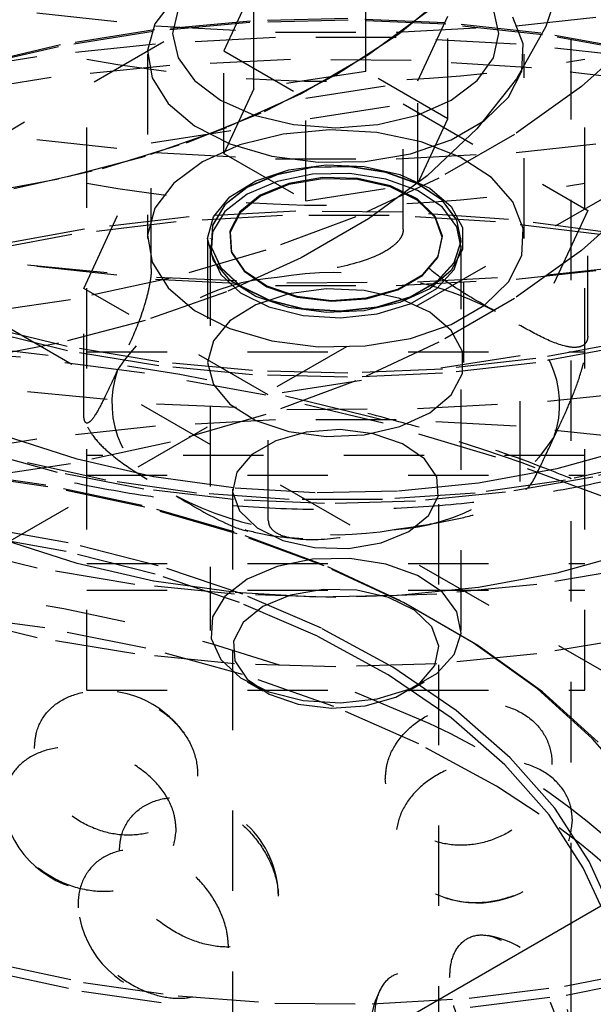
# Model space of a CAD drawing. Header units: inches. Extents: x 1907 to 2452, y -210 to -54.
# Tile 504 of 656: x 2007.297 to 2008.011, y -196.076 to -194.85. Entities that reach past the tile are written whole.
import ezdxf

# ---------------------------------------------------------------- set-up
doc = ezdxf.new("R2010")
doc.units = ezdxf.units.IN
doc.header["$LTSCALE"] = 0.5
doc.header["$MEASUREMENT"] = 0
doc.linetypes.add('HIDDEN', pattern=[0.225, 0.15, -0.075])
doc.layers.add('SID-M-H', color=4, linetype='HIDDEN')
doc.layers.add('SID-M-S', color=105, linetype='Continuous')

msp = doc.modelspace()

# ---------------------------------------------------------------- linework, layer by layer
at = {"layer": 'SID-M-H'}
for p, q in [((2005.65731, -195.92751), (2007.77863, -194.7029)), ((2007.98314, -195.97455), (2007.98314, -194.71495)), ((1995.49265, -202.30635), (2008.57413, -194.75457)), ((2007.7276, -194.91465), (2007.7276, -194.78707)), ((2007.97426, -194.79171), (2007.95157, -194.85885)), ((2007.58818, -194.80863), (2007.55083, -194.88912)), ((2007.58818, -194.93622), (2007.58818, -194.80863)), ((2007.76891, -194.86787), (2007.83655, -194.81172)), ((2007.48851, -194.8242), (2007.46518, -194.85532)), ((2007.49404, -194.8372), (2007.48712, -194.86755)), ((2007.89337, -194.86755), (2007.88645, -194.8372)), ((2007.3182, -194.84198), (2007.46574, -194.8579)), ((2007.58421, -194.85206), (2007.46439, -194.86302)), ((2007.70553, -194.85095), (2007.58343, -194.85397)), ((2007.70542, -194.84906), (2007.58421, -194.85206)), ((2007.82642, -194.85406), (2007.70542, -194.84906)), ((2007.82743, -194.85598), (2007.70553, -194.85095)), ((2007.80417, -194.84037), (2007.73089, -194.89412)), ((2007.79231, -194.92647), (2007.82966, -194.84599)), ((2007.82966, -194.97357), (2007.82966, -194.84599)), ((2007.92358, -194.88034), (2007.91076, -194.84724)), ((2007.91475, -194.8579), (2008.06229, -194.84198)), ((2007.46439, -194.86302), (2007.34752, -194.88178)), ((2007.46518, -194.85532), (2007.45599, -194.88882)), ((2007.58343, -194.85397), (2007.46272, -194.865)), ((2007.46574, -194.8579), (2007.6152, -194.86589)), ((2007.76529, -194.86589), (2007.91475, -194.8579)), ((2007.94565, -194.86698), (2007.82642, -194.85406)), ((2007.94754, -194.869), (2007.82743, -194.85598)), ((2007.95157, -194.85885), (2007.9153, -194.92396)), ((2007.46272, -194.865), (2007.34498, -194.88391)), ((2007.6152, -194.87261), (2007.46574, -194.88061)), ((2007.48712, -194.86755), (2007.49404, -194.8979)), ((2007.6152, -194.86589), (2007.76529, -194.86589)), ((2007.76529, -194.87261), (2007.6152, -194.87261)), ((2007.69024, -194.91902), (2007.76891, -194.86787)), ((2007.91475, -194.88061), (2007.76529, -194.87261)), ((2007.88645, -194.8979), (2007.89337, -194.86755)), ((2008.06155, -194.88767), (2007.94565, -194.86698)), ((2008.0643, -194.88984), (2007.94754, -194.869)), ((2008.06843, -194.86884), (2007.99636, -194.93341)), ((2007.34498, -194.88391), (2007.23174, -194.91044)), ((2007.34752, -194.88178), (2007.23511, -194.90812)), ((2007.46574, -194.88061), (2007.3182, -194.89653)), ((2007.45599, -194.88882), (2007.46151, -194.92259)), ((2008.06229, -194.89653), (2007.91475, -194.88061)), ((2007.92173, -194.91424), (2007.92358, -194.88034)), ((2007.3182, -194.89653), (2007.17383, -194.92024)), ((2007.38024, -195.68461), (2007.38024, -194.89948)), ((2007.45587, -194.89307), (2007.45587, -195.12272)), ((2007.63381, -194.90006), (2007.48386, -194.90718)), ((2007.49404, -194.8979), (2007.51433, -194.92618)), ((2007.55083, -194.88912), (2007.65289, -194.94804)), ((2007.55083, -195.0167), (2007.55083, -194.88912)), ((2007.78426, -194.90108), (2007.63381, -194.90006)), ((2007.73089, -194.89412), (2007.64711, -194.94248)), ((2007.93389, -194.91022), (2007.78426, -194.90108)), ((2007.86616, -194.92618), (2007.88645, -194.8979)), ((2007.92462, -195.12272), (2007.92462, -194.89307)), ((2008.00024, -195.68461), (2008.00024, -194.89948)), ((2007.48386, -194.90718), (2007.33572, -194.92237)), ((2008.08137, -194.92742), (2007.93389, -194.91022)), ((2007.33572, -194.92237), (2007.1907, -194.94551)), ((2007.46151, -194.92259), (2007.48142, -194.9545)), ((2007.7276, -194.91465), (2007.58818, -194.93622)), ((2007.60165, -194.96443), (2007.69024, -194.91902)), ((2007.82966, -194.97357), (2007.7276, -194.91465)), ((2007.9153, -194.92396), (2007.86593, -194.98614)), ((2007.90534, -194.9468), (2007.92173, -194.91424)), ((2007.51433, -194.92618), (2007.54661, -194.95047)), ((2007.58818, -194.93622), (2007.55083, -195.0167)), ((2007.65289, -194.94804), (2007.79231, -194.92647)), ((2007.79231, -195.05406), (2007.79231, -194.92647)), ((2007.83388, -194.95047), (2007.86616, -194.92618)), ((2007.99636, -194.93341), (2007.91281, -194.99319)), ((2007.64711, -194.94248), (2007.55401, -194.98479)), ((2007.65289, -195.07562), (2007.65289, -194.94804)), ((2007.87544, -194.976), (2007.90534, -194.9468)), ((2007.46061, -195.0037), (2007.7743, -194.95517)), ((2007.48142, -194.9545), (2007.51444, -194.98255)), ((2007.54661, -194.95047), (2007.58868, -194.9691)), ((2007.7743, -194.95517), (2008.00394, -195.08774)), ((2007.7743, -195.11153), (2007.7743, -194.95517)), ((2007.79181, -194.9691), (2007.83388, -194.95047)), ((2007.50437, -195.00348), (2007.60165, -194.96443)), ((2007.58868, -194.9691), (2007.63767, -194.98082)), ((2007.74282, -194.98082), (2007.79181, -194.9691)), ((2007.79231, -195.05406), (2007.82966, -194.97357)), ((2007.17383, -194.97585), (2007.3182, -194.99957)), ((2007.55401, -194.98479), (2007.4529, -195.02044)), ((2007.51444, -194.98255), (2007.55851, -195.00498)), ((2007.63767, -194.98082), (2007.69024, -194.98481)), ((2007.69024, -194.98481), (2007.74282, -194.98082)), ((2007.86593, -194.98614), (2007.80417, -195.04451)), ((2007.8339, -194.99998), (2007.87544, -194.976)), ((2007.62486, -194.99279), (2007.57094, -195.00626)), ((2007.68288, -194.98749), (2007.62486, -194.99279)), ((2007.74137, -194.99068), (2007.68288, -194.98749)), ((2007.79665, -195.00217), (2007.74137, -194.99068)), ((2007.91281, -194.99319), (2007.81873, -195.0475)), ((2007.3182, -194.99957), (2007.46574, -195.01549)), ((2007.37655, -195.18479), (2007.46061, -195.0037)), ((2007.39978, -195.03561), (2007.50437, -195.00348)), ((2007.46061, -195.16006), (2007.46061, -195.0037)), ((2007.57094, -195.00626), (2007.52452, -195.02705)), ((2007.55851, -195.00498), (2007.61085, -195.02037)), ((2007.78333, -195.01724), (2007.8339, -194.99998)), ((2007.84524, -195.02123), (2007.79665, -195.00217)), ((2007.91475, -195.01549), (2008.06229, -194.99957)), ((2007.4529, -195.02044), (2007.34519, -195.04894)), ((2007.46574, -195.01549), (2007.6152, -195.02348)), ((2007.55083, -195.0167), (2007.65289, -195.07562)), ((2007.61085, -195.02037), (2007.66819, -195.02777)), ((2007.6152, -195.02348), (2007.76529, -195.02348)), ((2007.72691, -195.02671), (2007.78333, -195.01724)), ((2007.76529, -195.02348), (2007.91475, -195.01549)), ((2007.88409, -195.04667), (2007.84524, -195.02123)), ((2007.28934, -195.06037), (2007.39978, -195.03561)), ((2007.52452, -195.02705), (2007.48851, -195.05385)), ((2007.6612, -195.03409), (2007.61723, -195.04297)), ((2007.6612, -195.03441), (2007.61723, -195.0433)), ((2007.63197, -195.03701), (2007.67833, -195.0309)), ((2007.70774, -195.03309), (2007.6612, -195.03409)), ((2007.70774, -195.03341), (2007.6612, -195.03441)), ((2007.66819, -195.02777), (2007.72691, -195.02671)), ((2007.67833, -195.0309), (2007.72574, -195.03295)), ((2007.75273, -195.04005), (2007.70774, -195.03309)), ((2007.75273, -195.04037), (2007.70774, -195.03341)), ((2007.72574, -195.03295), (2007.76999, -195.04298)), ((2007.61723, -195.04297), (2007.57976, -195.05894)), ((2007.61723, -195.0433), (2007.57976, -195.05926)), ((2007.5908, -195.05073), (2007.63197, -195.03701)), ((2007.6612, -195.04266), (2007.61723, -195.05154)), ((2007.6738, -195.04687), (2007.63185, -195.05408)), ((2007.67383, -195.04828), (2007.63197, -195.05547)), ((2007.70774, -195.04166), (2007.6612, -195.04266)), ((2007.71753, -195.04792), (2007.6738, -195.04687)), ((2007.71748, -195.04932), (2007.67383, -195.04828)), ((2007.75273, -195.04862), (2007.70774, -195.04166)), ((2007.81873, -195.0475), (2007.71517, -195.09574)), ((2007.75831, -195.0571), (2007.71753, -195.04792)), ((2007.80417, -195.04451), (2007.73089, -195.09825)), ((2007.79216, -195.05435), (2007.75273, -195.04005)), ((2007.79216, -195.05467), (2007.75273, -195.04037)), ((2007.76999, -195.04298), (2007.80717, -195.06009)), ((2007.91076, -195.07689), (2007.88409, -195.04667)), ((2007.34519, -195.04894), (2007.2324, -195.06988)), ((2007.48851, -195.05385), (2007.46518, -195.08497)), ((2007.57976, -195.05894), (2007.5521, -195.08057)), ((2007.57976, -195.05926), (2007.5521, -195.0809)), ((2007.55846, -195.07085), (2007.5908, -195.05073)), ((2007.61723, -195.05154), (2007.57976, -195.06751)), ((2007.63185, -195.05408), (2007.59622, -195.06877)), ((2007.63197, -195.05547), (2007.59641, -195.07012)), ((2007.65289, -195.07562), (2007.79231, -195.05406)), ((2007.75817, -195.05848), (2007.71748, -195.04932)), ((2007.79216, -195.06292), (2007.75273, -195.04862)), ((2007.7915, -195.07478), (2007.75817, -195.05848)), ((2007.79171, -195.07343), (2007.75831, -195.0571)), ((2007.82255, -195.07473), (2007.79216, -195.05435)), ((2007.82255, -195.07505), (2007.79216, -195.05467)), ((2007.80717, -195.06009), (2007.83395, -195.08277)), ((2007.53783, -195.09558), (2007.55846, -195.07085)), ((2007.57976, -195.06751), (2007.5521, -195.08914)), ((2007.59622, -195.06877), (2007.57079, -195.08933)), ((2007.59641, -195.07012), (2007.57103, -195.09065)), ((2007.82255, -195.0833), (2007.79216, -195.06292)), ((2007.46518, -195.08497), (2007.45599, -195.11847)), ((2007.5521, -195.08057), (2007.53672, -195.10595)), ((2007.5521, -195.0809), (2007.53672, -195.10627)), ((2007.81386, -195.09644), (2007.7915, -195.07478)), ((2007.81411, -195.09514), (2007.79171, -195.07343)), ((2007.84117, -195.09938), (2007.82255, -195.07473)), ((2007.84117, -195.0997), (2007.82255, -195.07505)), ((2007.84117, -195.10795), (2007.82255, -195.0833)), ((2007.83395, -195.08277), (2007.84796, -195.109)), ((2007.92358, -195.10999), (2007.91076, -195.07689)), ((2008.06843, -195.07298), (2007.99636, -195.13755)), ((2007.50786, -195.09581), (2007.37745, -195.11105)), ((2007.62378, -195.09388), (2007.49157, -195.1019)), ((2007.64034, -195.08867), (2007.50786, -195.09581)), ((2007.53074, -195.12272), (2007.53783, -195.09558)), ((2007.5521, -195.08914), (2007.53672, -195.11452)), ((2007.57079, -195.08933), (2007.5583, -195.11355)), ((2007.57103, -195.09065), (2007.55857, -195.11482)), ((2007.71517, -195.09574), (2007.60333, -195.13734)), ((2007.75671, -195.09388), (2007.62378, -195.09388)), ((2007.77338, -195.08969), (2007.64034, -195.08867)), ((2007.88892, -195.1019), (2007.75671, -195.09388)), ((2007.90548, -195.09887), (2007.77338, -195.08969)), ((2007.82283, -195.12113), (2007.81386, -195.09644)), ((2007.8231, -195.11987), (2007.81411, -195.09514)), ((2008.00394, -195.08774), (2007.91988, -195.26883)), ((2008.00394, -195.2441), (2008.00394, -195.08774)), ((2007.49157, -195.1019), (2007.36154, -195.11786)), ((2007.53672, -195.10595), (2007.53498, -195.13282)), ((2007.53672, -195.10627), (2007.53498, -195.13314)), ((2007.73089, -195.09825), (2007.64711, -195.14662)), ((2007.84639, -195.12609), (2007.84117, -195.09938)), ((2007.84639, -195.12642), (2007.84117, -195.0997)), ((2007.84639, -195.13466), (2007.84117, -195.10795)), ((2007.84796, -195.109), (2007.84796, -195.13645)), ((2008.01895, -195.11786), (2007.88892, -195.1019)), ((2008.03515, -195.11611), (2007.90548, -195.09887)), ((2007.36154, -195.11786), (2007.23512, -195.14157)), ((2007.37745, -195.11105), (2007.25058, -195.1342)), ((2007.45599, -195.11847), (2007.46151, -195.15224)), ((2007.53672, -195.11452), (2007.53498, -195.14139)), ((2007.5583, -195.11355), (2007.56011, -195.1388)), ((2007.55857, -195.11482), (2007.56037, -195.14001)), ((2007.81742, -195.14615), (2007.82283, -195.12113)), ((2007.81768, -195.14495), (2007.8231, -195.11987)), ((2007.92173, -195.14389), (2007.92358, -195.10999)), ((2007.14848, -195.13258), (2007.30627, -195.1556)), ((2007.17383, -195.13345), (2007.3182, -195.15716)), ((2007.53074, -195.12272), (2007.53074, -195.27705)), ((2007.53783, -195.14986), (2007.53074, -195.12272)), ((2007.53399, -195.12272), (2007.53399, -195.12304)), ((2007.53399, -195.13129), (2007.53399, -195.6104)), ((2007.53498, -195.13282), (2007.54703, -195.15879)), ((2007.53498, -195.13314), (2007.54703, -195.15911)), ((2007.83773, -195.15251), (2007.84639, -195.12609)), ((2007.83773, -195.15284), (2007.84639, -195.12642)), ((2007.84649, -195.12304), (2007.84649, -195.12272)), ((2007.84649, -195.6104), (2007.84649, -195.13129)), ((2007.84974, -195.27705), (2007.84974, -195.12272)), ((2007.60333, -195.13734), (2007.48446, -195.17185)), ((2007.53498, -195.14139), (2007.54703, -195.16736)), ((2007.56011, -195.1388), (2007.57602, -195.16234)), ((2007.56037, -195.14001), (2007.57625, -195.1635)), ((2007.79824, -195.1688), (2007.81742, -195.14615)), ((2007.79846, -195.16765), (2007.81768, -195.14495)), ((2007.84796, -195.13645), (2007.83395, -195.16267)), ((2007.83773, -195.16108), (2007.84639, -195.13466)), ((2007.90534, -195.17646), (2007.92173, -195.14389)), ((2007.99636, -195.13755), (2007.91281, -195.19732)), ((2007.30627, -195.1556), (2007.46691, -195.17069)), ((2007.3182, -195.15716), (2007.46574, -195.17308)), ((2007.46151, -195.15224), (2007.48142, -195.18415)), ((2007.55846, -195.17459), (2007.53783, -195.14986)), ((2007.64711, -195.14662), (2007.55401, -195.18892)), ((2007.81596, -195.17629), (2007.83773, -195.15251)), ((2007.81596, -195.17661), (2007.83773, -195.15284)), ((2007.91475, -195.17308), (2008.06229, -195.15716)), ((2007.95394, -195.16767), (2008.11398, -195.15058)), ((2008.57413, -195.97938), (2007.15991, -195.16297)), ((2007.46691, -195.17069), (2007.6292, -195.17776)), ((2007.54703, -195.15879), (2007.57181, -195.18156)), ((2007.54703, -195.15911), (2007.57181, -195.18188)), ((2007.54703, -195.16736), (2007.57181, -195.19013)), ((2007.57602, -195.16234), (2007.60431, -195.18162)), ((2007.57625, -195.1635), (2007.60448, -195.18275)), ((2007.76735, -195.18663), (2007.79824, -195.1688)), ((2007.76751, -195.18551), (2007.79846, -195.16765)), ((2007.79195, -195.17675), (2007.95394, -195.16767)), ((2007.83395, -195.16267), (2007.80717, -195.18535)), ((2007.81596, -195.18485), (2007.83773, -195.16108)), ((2007.48446, -195.17185), (2007.3599, -195.19887)), ((2007.46574, -195.17308), (2007.6152, -195.18108)), ((2007.5908, -195.19471), (2007.55846, -195.17459)), ((2007.57181, -195.18156), (2007.60711, -195.1991)), ((2007.57181, -195.18188), (2007.60711, -195.19942)), ((2007.60431, -195.18162), (2007.64191, -195.19455)), ((2007.60448, -195.18275), (2007.64201, -195.19565)), ((2007.6152, -195.18108), (2007.76529, -195.18108)), ((2007.6292, -195.17776), (2007.79195, -195.17675)), ((2007.76529, -195.18108), (2007.91475, -195.17308)), ((2007.78303, -195.1953), (2007.81596, -195.17629)), ((2007.78303, -195.19562), (2007.81596, -195.17661)), ((2007.87544, -195.20565), (2007.90534, -195.17646)), ((2007.37655, -195.34115), (2007.37655, -195.18479)), ((2007.60619, -195.31736), (2007.37655, -195.18479)), ((2007.55401, -195.18892), (2007.4529, -195.22458)), ((2007.48142, -195.18415), (2007.51444, -195.2122)), ((2007.57181, -195.19013), (2007.60711, -195.20767)), ((2007.63197, -195.19134), (2007.5908, -195.20506)), ((2007.63197, -195.20843), (2007.5908, -195.19471)), ((2007.67833, -195.18523), (2007.63197, -195.19134)), ((2007.64191, -195.19455), (2007.68475, -195.19974)), ((2007.72574, -195.18728), (2007.67833, -195.18523)), ((2007.76999, -195.19731), (2007.72574, -195.18728)), ((2007.72811, -195.19771), (2007.76735, -195.18663)), ((2007.72818, -195.19661), (2007.76751, -195.18551)), ((2007.74185, -195.20786), (2007.78303, -195.1953)), ((2007.80717, -195.18535), (2007.76999, -195.20246)), ((2007.78303, -195.20387), (2007.81596, -195.18485)), ((2007.3599, -195.19887), (2007.23108, -195.21809)), ((2007.5908, -195.20506), (2007.55846, -195.22518)), ((2007.60711, -195.1991), (2007.6498, -195.20985)), ((2007.60711, -195.19942), (2007.6498, -195.21017)), ((2007.64201, -195.19565), (2007.68476, -195.20083)), ((2007.68475, -195.19974), (2007.72818, -195.19661)), ((2007.68476, -195.20083), (2007.72811, -195.19771)), ((2007.76999, -195.20246), (2007.72574, -195.21249)), ((2007.74185, -195.20818), (2007.78303, -195.19562)), ((2007.74185, -195.21643), (2007.78303, -195.20387)), ((2007.80717, -195.21442), (2007.76999, -195.19731)), ((2007.91281, -195.19732), (2007.81873, -195.25164)), ((2007.8339, -195.22963), (2007.87544, -195.20565)), ((2007.51444, -195.2122), (2007.55851, -195.23463)), ((2007.60711, -195.20767), (2007.6498, -195.21842)), ((2007.67833, -195.21454), (2007.63197, -195.20843)), ((2007.6498, -195.20985), (2007.69609, -195.21286)), ((2007.6498, -195.21017), (2007.69609, -195.21318)), ((2007.6498, -195.21842), (2007.69609, -195.22143)), ((2007.72574, -195.21249), (2007.67833, -195.21454)), ((2007.69609, -195.21286), (2007.74185, -195.20786)), ((2007.69609, -195.21318), (2007.74185, -195.20818)), ((2007.69609, -195.22143), (2007.74185, -195.21643)), ((2007.83395, -195.2371), (2007.80717, -195.21442)), ((2007.35597, -195.25701), (2007.24685, -195.23037)), ((2007.4529, -195.22458), (2007.34519, -195.25307)), ((2007.55846, -195.22518), (2007.53783, -195.24991)), ((2007.78333, -195.2469), (2007.8339, -195.22963)), ((2007.35617, -195.26227), (2007.24711, -195.23564)), ((2007.55851, -195.23463), (2007.61085, -195.25003)), ((2007.84796, -195.26332), (2007.83395, -195.2371)), ((2007.34519, -195.25307), (2007.2324, -195.27402)), ((2007.53783, -195.24991), (2007.53074, -195.27705)), ((2007.61085, -195.25003), (2007.66819, -195.25742)), ((2007.66819, -195.25742), (2007.72691, -195.25636)), ((2007.81873, -195.25164), (2007.71517, -195.29987)), ((2007.72691, -195.25636), (2007.78333, -195.2469)), ((2008.05208, -195.25632), (2007.93936, -195.27725)), ((2008.0523, -195.25106), (2007.93951, -195.272)), ((2007.29788, -195.27043), (2007.14111, -195.25852)), ((2007.46979, -195.27602), (2007.35597, -195.25701)), ((2007.46992, -195.28126), (2007.35617, -195.26227)), ((2007.38024, -195.26358), (2008.00024, -195.26358)), ((2007.91988, -195.26883), (2007.60619, -195.31736)), ((2007.84796, -195.29077), (2007.84796, -195.26332)), ((2007.91988, -195.42519), (2007.91988, -195.26883)), ((2007.45225, -195.29019), (2007.29788, -195.27043)), ((2007.5867, -195.28712), (2007.46979, -195.27602)), ((2007.53074, -195.27705), (2007.53783, -195.30419)), ((2007.93936, -195.27725), (2007.82314, -195.29033)), ((2007.93951, -195.272), (2007.82322, -195.28509)), ((2007.14848, -195.29018), (2007.30627, -195.31319)), ((2007.60305, -195.31764), (2007.45225, -195.29019)), ((2007.58676, -195.29236), (2007.46992, -195.28126)), ((2007.70506, -195.29016), (2007.5867, -195.28712)), ((2007.70505, -195.2954), (2007.58676, -195.29236)), ((2007.82314, -195.29033), (2007.70505, -195.2954)), ((2007.82322, -195.28509), (2007.70506, -195.29016)), ((2007.83395, -195.317), (2007.84796, -195.29077)), ((2007.53783, -195.30419), (2007.55846, -195.32892)), ((2007.71517, -195.29987), (2007.60333, -195.34148)), ((2007.30627, -195.31319), (2007.46691, -195.32829)), ((2007.74913, -195.35257), (2007.60305, -195.31764)), ((2007.60619, -195.47372), (2007.60619, -195.31736)), ((2007.80717, -195.33968), (2007.83395, -195.317)), ((2007.95394, -195.32526), (2008.11398, -195.30817)), ((2007.46691, -195.32829), (2007.6292, -195.33536)), ((2007.55846, -195.32892), (2007.5908, -195.34904)), ((2007.79195, -195.33435), (2007.95394, -195.32526)), ((2007.60333, -195.34148), (2007.48446, -195.37598)), ((2007.6292, -195.33536), (2007.79195, -195.33435)), ((2007.76999, -195.35679), (2007.80717, -195.33968)), ((2007.6152, -195.34825), (2007.46574, -195.35624)), ((2007.5908, -195.34904), (2007.63197, -195.36276)), ((2007.76529, -195.34825), (2007.6152, -195.34825)), ((2007.88939, -195.39472), (2007.74913, -195.35257)), ((2007.91475, -195.35624), (2007.76529, -195.34825)), ((2007.46574, -195.35624), (2007.3182, -195.37216)), ((2007.65358, -195.36354), (2007.61558, -195.37427)), ((2007.63197, -195.36276), (2007.67833, -195.36887)), ((2007.69556, -195.36052), (2007.65358, -195.36354)), ((2007.67833, -195.36887), (2007.72574, -195.36682)), ((2007.73696, -195.36553), (2007.69556, -195.36052)), ((2007.72574, -195.36682), (2007.76999, -195.35679)), ((2007.77329, -195.37803), (2007.73696, -195.36553)), ((2008.06229, -195.37216), (2007.91475, -195.35624)), ((2007.3182, -195.37216), (2007.17383, -195.39587)), ((2007.36813, -195.39744), (2007.27891, -195.36847)), ((2007.48446, -195.37598), (2007.3599, -195.403)), ((2007.61558, -195.37427), (2007.58567, -195.39154)), ((2007.80063, -195.39667), (2007.77329, -195.37803)), ((2007.34365, -195.41365), (2007.24117, -195.38532)), ((2008.05783, -195.38383), (2007.96539, -195.40921)), ((2007.3599, -195.403), (2007.23108, -195.42222)), ((2007.40415, -195.42333), (2007.29557, -195.39956)), ((2007.46336, -195.41911), (2007.36813, -195.39744)), ((2008.00024, -195.39279), (2007.38024, -195.39279)), ((2007.58567, -195.39154), (2007.56709, -195.41347)), ((2007.81601, -195.41942), (2007.80063, -195.39667)), ((2008.02275, -195.44376), (2007.88939, -195.39472)), ((2008.08492, -195.39956), (2007.97634, -195.42333)), ((2008.11428, -195.39308), (2008.01034, -195.41958)), ((2007.32939, -195.42942), (2007.20543, -195.41162)), ((2007.3317, -195.4315), (2007.20692, -195.41359)), ((2007.45139, -195.4345), (2007.34365, -195.41365)), ((2007.56709, -195.41347), (2007.56185, -195.43771)), ((2007.96539, -195.40921), (2007.86782, -195.42709)), ((2007.38024, -195.41719), (2008.00024, -195.41719)), ((2007.5169, -195.43937), (2007.40415, -195.42333)), ((2007.56281, -195.4331), (2007.46336, -195.41911)), ((2007.86782, -195.42709), (2007.76694, -195.43713)), ((2007.81776, -195.44382), (2007.81601, -195.41942)), ((2007.97634, -195.42333), (2007.86359, -195.43937)), ((2008.01034, -195.41958), (2007.90154, -195.4385)), ((2007.44928, -195.45485), (2007.32939, -195.42942)), ((2007.45239, -195.4571), (2007.3317, -195.4315)), ((2007.56274, -195.44754), (2007.45139, -195.4345)), ((2007.63218, -195.44746), (2007.5169, -195.43937)), ((2007.56174, -195.43464), (2007.56174, -196.1532)), ((2007.56185, -195.43771), (2007.57054, -195.46161)), ((2007.66464, -195.43915), (2007.56281, -195.4331)), ((2007.76694, -195.43713), (2007.66464, -195.43915)), ((2007.86359, -195.43937), (2007.74831, -195.44746)), ((2007.90154, -195.4385), (2007.78954, -195.44956)), ((2007.81874, -196.1532), (2007.81874, -195.43464)), ((2007.67603, -195.45259), (2007.56274, -195.44754)), ((2007.74831, -195.44746), (2007.63218, -195.44746)), ((2007.78954, -195.44956), (2007.67603, -195.45259)), ((2007.80569, -195.46722), (2007.81776, -195.44382)), ((2007.5637, -195.48761), (2007.44928, -195.45485)), ((2007.56758, -195.49008), (2007.45239, -195.4571)), ((2007.57054, -195.46161), (2007.59219, -195.48258)), ((2007.78111, -195.4871), (2007.80569, -195.46722)), ((2007.3572, -195.50145), (2007.24044, -195.48061)), ((2007.67133, -195.52732), (2007.5637, -195.48761)), ((2007.59219, -195.48258), (2007.62447, -195.49837)), ((2007.74668, -195.50128), (2007.78111, -195.4871)), ((2007.35444, -195.51214), (2007.23854, -195.49145)), ((2007.36813, -195.52727), (2007.27891, -195.4983)), ((2007.46908, -195.52984), (2007.3572, -195.50145)), ((2007.67592, -195.53006), (2007.56758, -195.49008)), ((2007.62447, -195.49837), (2007.66387, -195.50724)), ((2007.70614, -195.50825), (2007.74668, -195.50128)), ((2007.31868, -195.53289), (2007.20213, -195.50501)), ((2007.4655, -195.54032), (2007.35444, -195.51214)), ((2007.66387, -195.50724), (2007.70614, -195.50825)), ((2008.05783, -195.51366), (2007.96539, -195.53904)), ((2007.6612, -195.52177), (2007.61723, -195.53065)), ((2007.70774, -195.52077), (2007.6612, -195.52177)), ((2007.75273, -195.52773), (2007.70774, -195.52077)), ((2007.43991, -195.55305), (2007.31868, -195.53289)), ((2007.46336, -195.54894), (2007.36813, -195.52727)), ((2007.38024, -195.52701), (2008.00024, -195.52701)), ((2007.57463, -195.56541), (2007.46908, -195.52984)), ((2007.61723, -195.53065), (2007.57976, -195.54662)), ((2007.77088, -195.57351), (2007.67133, -195.52732)), ((2007.77614, -195.57656), (2007.67592, -195.53006)), ((2007.79216, -195.54203), (2007.75273, -195.52773)), ((2008.06181, -195.53289), (2007.94058, -195.55305)), ((2007.56281, -195.56293), (2007.46336, -195.54894)), ((2007.57027, -195.57562), (2007.4655, -195.54032)), ((2007.57976, -195.54662), (2007.5521, -195.56825)), ((2007.82255, -195.56241), (2007.79216, -195.54203)), ((2007.96539, -195.53904), (2007.86782, -195.55692)), ((2007.38024, -195.56049), (2008.00024, -195.56049)), ((2007.56428, -195.56525), (2007.43991, -195.55305)), ((2007.66464, -195.56898), (2007.56281, -195.56293)), ((2007.67435, -195.55945), (2007.63381, -195.56642)), ((2007.71662, -195.56046), (2007.67435, -195.55945)), ((2007.75602, -195.56933), (2007.71662, -195.56046)), ((2007.86782, -195.55692), (2007.76694, -195.56696)), ((2007.94058, -195.55305), (2007.8162, -195.56525)), ((2007.84117, -195.58706), (2007.82255, -195.56241)), ((2007.5521, -195.56825), (2007.53672, -195.59363)), ((2007.69024, -195.56933), (2007.56428, -195.56525)), ((2007.67246, -195.60769), (2007.57463, -195.56541)), ((2007.63381, -195.56642), (2007.59938, -195.58061)), ((2007.76694, -195.56696), (2007.66464, -195.56898)), ((2007.8162, -195.56525), (2007.69024, -195.56933)), ((2007.7883, -195.58512), (2007.75602, -195.56933)), ((2007.86119, -195.62565), (2007.77088, -195.57351)), ((2007.66739, -195.61759), (2007.57027, -195.57562)), ((2007.59938, -195.58061), (2007.5748, -195.60048)), ((2007.86706, -195.62905), (2007.77614, -195.57656)), ((2007.80995, -195.60609), (2007.7883, -195.58512)), ((2007.84639, -195.61377), (2007.84117, -195.58706)), ((2007.32804, -195.60727), (2007.19838, -195.59004)), ((2007.31868, -195.61944), (2007.20213, -195.59157)), ((2007.53672, -195.59363), (2007.53498, -195.6205)), ((2007.4538, -195.63237), (2007.32804, -195.60727)), ((2007.5748, -195.60048), (2007.56273, -195.62388)), ((2007.76131, -195.65613), (2007.67246, -195.60769)), ((2007.81864, -195.62999), (2007.80995, -195.60609)), ((2007.43991, -195.6396), (2007.31868, -195.61944)), ((2007.53498, -195.6205), (2007.54703, -195.64647)), ((2007.56273, -195.62388), (2007.56448, -195.64828)), ((2007.75559, -195.66568), (2007.66739, -195.61759)), ((2007.83773, -195.64019), (2007.84639, -195.61377)), ((2008.06181, -195.61944), (2007.94058, -195.6396)), ((2007.57422, -195.66504), (2007.4538, -195.63237)), ((2007.8134, -195.65423), (2007.81864, -195.62999)), ((2007.94122, -195.68312), (2007.86119, -195.62565)), ((2007.94761, -195.6869), (2007.86706, -195.62905)), ((2007.56428, -195.6518), (2007.43991, -195.6396)), ((2007.54703, -195.64647), (2007.57181, -195.66924)), ((2007.56448, -195.64828), (2007.57986, -195.67103)), ((2007.81596, -195.66396), (2007.83773, -195.64019)), ((2007.94058, -195.6396), (2007.8162, -195.6518)), ((2007.69024, -195.65588), (2007.56428, -195.6518)), ((2007.8162, -195.6518), (2007.69024, -195.65588)), ((2007.84002, -195.7101), (2007.76131, -195.65613)), ((2007.79482, -195.67617), (2007.8134, -195.65423)), ((2007.57181, -195.66924), (2007.60711, -195.68678)), ((2007.68794, -195.70491), (2007.57422, -195.66504)), ((2007.57986, -195.67103), (2007.6072, -195.68967)), ((2007.83371, -195.71926), (2007.75559, -195.66568)), ((2007.78303, -195.68298), (2007.81596, -195.66396)), ((2007.38024, -195.68461), (2008.00024, -195.68461)), ((2007.57974, -195.67417), (2007.59937, -195.68551)), ((2007.74185, -195.69554), (2007.78303, -195.68298)), ((2007.76491, -195.69343), (2007.79482, -195.67617)), ((2007.78112, -195.68551), (2007.80075, -195.67417)), ((2008.01001, -195.74525), (2007.94122, -195.68312)), ((2007.60711, -195.68678), (2007.6498, -195.69753)), ((2007.6072, -195.68967), (2007.64353, -195.70217)), ((2007.6498, -195.69753), (2007.69609, -195.70054)), ((2007.69609, -195.70054), (2007.74185, -195.69554)), ((2007.72691, -195.70416), (2007.76491, -195.69343)), ((2008.01686, -195.74944), (2007.94761, -195.6869)), ((2007.64353, -195.70217), (2007.68493, -195.70718)), ((2007.68493, -195.70718), (2007.72691, -195.70416)), ((2007.79368, -195.75153), (2007.68794, -195.70491)), ((2007.90075, -195.77763), (2007.83371, -195.71926)), ((2007.90755, -195.7689), (2007.84002, -195.7101)), ((2008.06676, -195.81131), (2008.01001, -195.74525)), ((2007.89024, -195.80438), (2007.79368, -195.75153)), ((2007.96303, -195.83177), (2007.90755, -195.7689)), ((2007.95583, -195.84003), (2007.90075, -195.77763)), ((2007.94333, -195.83885), (2007.89024, -195.80438)), ((2008.00574, -195.89787), (2007.96303, -195.83177)), ((2007.99822, -195.90564), (2007.95583, -195.84003)), ((2008.02011, -195.9532), (2007.99822, -195.90564)), ((2008.02874, -195.94822), (2008.00574, -195.89787)), ((2007.26271, -196.02389), (2007.37638, -196.04836)), ((2007.25954, -196.03448), (2007.37405, -196.05913)), ((2007.975, -196.0533), (2008.08983, -196.03071)), ((2007.37638, -196.04836), (2007.49413, -196.0652)), ((2007.97711, -196.06411), (2008.09279, -196.04135)), ((2007.37405, -196.05913), (2007.49268, -196.07609)), ((2007.49413, -196.0652), (2007.61445, -196.07417)), ((2007.85646, -196.06818), (2007.975, -196.0533)), ((2007.85769, -196.0791), (2007.97711, -196.06411)), ((2007.61445, -196.07417), (2007.73575, -196.07517)), ((2007.73575, -196.07517), (2007.85646, -196.06818))]:
    msp.add_line(p, q, dxfattribs=at)
for centre, radius, start, end in [((2007.69024, -193.17325), 1.75384, 259.8192, 280.1808), ((2007.69024, -193.32758), 1.75384, 259.8192, 280.1808), ((2007.69072, -195.59679), 0.43173, 62.64283, 99.7711), ((2007.63283, -195.42761), 0.25675, 93.4335, 146.56112), ((2007.84533, -195.32898), 0.12365, 340.539, 69.25792), ((2006.98845, -198.13296), 2.886, 75.21805, 112.19172), ((2007.53516, -195.32732), 0.12365, 160.539, 249.25792), ((2007.26185, -197.23713), 1.95039, 52.06739, 76.26937), ((2007.74766, -195.22869), 0.25675, 273.4335, 326.56112), ((2007.68977, -195.05951), 0.43173, 242.64283, 279.7711), ((2006.97876, -197.56562), 2.01696, 65.77344, 109.0696), ((2007.39907, -195.81033), 0.125, 35.36395, 99.56806), ((2007.41931, -196.57209), 0.93017, 36.80663, 65.40768), ((2007.49388, -195.94318), 0.125, 1.00493, 92.50266), ((2007.5311, -196.46224), 0.74736, 31.18546, 56.52494), ((2007.39907, -195.81033), 0.125, 204.53468, 280.86427), ((2007.86623, -195.82446), 0.125, 251.42682, 321.92573), ((2007.49388, -195.94318), 0.125, 191.1655, 270.32701), ((2007.85743, -196.11314), 0.125, 328.43752, 79.69901), ((2007.85743, -196.11314), 0.125, 154.04724, 258.41582)]:
    msp.add_arc(centre, radius, start, end, dxfattribs=at)
for points, knots in [([(2006.74233, -194.9845), (2006.74293, -194.98744), (2006.74793, -195.01209), (2006.76899, -195.05706), (2006.80584, -195.11831), (2006.85537, -195.17645), (2006.91552, -195.23095), (2006.98597, -195.281), (2007.06562, -195.32589), (2007.15337, -195.36504), (2007.24801, -195.39796), (2007.34827, -195.42426), (2007.45288, -195.44366), (2007.56048, -195.45594), (2007.66973, -195.46096), (2007.77922, -195.45868), (2007.88759, -195.4491), (2007.99344, -195.43235), (2008.09546, -195.40861), (2008.19235, -195.37814), (2008.28288, -195.34126), (2008.3659, -195.29835), (2008.4403, -195.24986), (2008.50501, -195.19631), (2008.55921, -195.13835), (2008.60136, -195.07668), (2008.62953, -195.01994), (2008.6381, -194.98331), (2008.64146, -194.96897)], [0, 0, 0, 0, 0.0052882, 0.0443334, 0.0837293, 0.1235635, 0.163772, 0.20422, 0.2447797, 0.2853578, 0.3259087, 0.3664218, 0.4068993, 0.4473492, 0.4877828, 0.5282123, 0.5686491, 0.6091033, 0.6495883, 0.6901167, 0.7307, 0.7713449, 0.8120485, 0.8527848, 0.8934687, 0.9339739, 0.9741371, 1, 1, 1, 1]), ([(2007.7743, -195.11153), (2007.77403, -195.11369), (2007.7735, -195.11799), (2007.76889, -195.12551), (2007.75874, -195.13514), (2007.72963, -195.15086), (2007.68028, -195.16182), (2007.63879, -195.1681), (2007.61745, -195.17132)], [0, 0, 0, 0, 0.0430259, 0.0858923, 0.1570897, 0.2806305, 0.6300262, 1, 1, 1, 1]), ([(2007.88912, -195.21334), (2007.86859, -195.20181), (2007.83775, -195.18447), (2007.80184, -195.15744), (2007.78532, -195.13872), (2007.77789, -195.12624), (2007.7747, -195.11773), (2007.7744, -195.11311), (2007.7743, -195.11153)], [0, 0, 0, 0, 0.4844628, 0.7279789, 0.8501815, 0.9092844, 0.9689933, 1, 1, 1, 1]), ([(2007.46061, -195.16006), (2007.46053, -195.16232), (2007.46039, -195.16685), (2007.45915, -195.17632), (2007.45644, -195.19024), (2007.44864, -195.21826), (2007.43541, -195.25008), (2007.4243, -195.27389), (2007.41858, -195.28613)], [0, 0, 0, 0, 0.0430259, 0.0858923, 0.1570897, 0.2806305, 0.6300262, 1, 1, 1, 1]), ([(2008.00394, -195.2441), (2008.00394, -195.24419), (2008.00393, -195.24632), (2008.00314, -195.25054), (2007.99937, -195.25563), (2007.99059, -195.25905), (2007.97174, -195.25689), (2007.94366, -195.24449), (2007.91443, -195.22797), (2007.89614, -195.2174), (2007.88912, -195.21334)], [0, 0, 0, 0, 0.0019036, 0.0436469, 0.095348, 0.1719043, 0.3093236, 0.5682765, 0.8341384, 1, 1, 1, 1]), ([(2007.96191, -195.37017), (2007.96267, -195.36855), (2007.96781, -195.35747), (2007.97593, -195.34007), (2007.98663, -195.31517), (2007.99417, -195.29445), (2007.99946, -195.27514), (2008.00203, -195.26318), (2008.0035, -195.25291), (2008.00392, -195.24715), (2008.00394, -195.24456), (2008.00394, -195.2441)], [0, 0, 0, 0, 0.0486536, 0.33157364, 0.52334757, 0.74039781, 0.81961513, 0.89933151, 0.94788206, 0.99084366, 1, 1, 1, 1]), ([(2007.41858, -195.28613), (2007.41782, -195.28775), (2007.41268, -195.29883), (2007.40456, -195.31643), (2007.39386, -195.33764), (2007.38632, -195.34942), (2007.38103, -195.35289), (2007.37846, -195.352), (2007.37699, -195.34808), (2007.37657, -195.3441), (2007.37655, -195.34159), (2007.37655, -195.34115)], [0, 0, 0, 0, 0.0486536, 0.3315736, 0.5233476, 0.7403978, 0.8196151, 0.8993315, 0.9478821, 0.9908437, 1, 1, 1, 1]), ([(2007.98326, -195.42157), (2007.97161, -195.41684), (2007.91891, -195.39545), (2007.83442, -195.36789), (2007.75942, -195.34815), (2007.73003, -195.34042)], [0, 0, 0, 0, 0.1471752, 0.6657456, 1, 1, 1, 1]), ([(2007.38112, -195.357), (2007.38335, -195.3608), (2007.38977, -195.37176), (2007.40893, -195.39104), (2007.43677, -195.41116), (2007.46607, -195.42835), (2007.48435, -195.43891), (2007.49137, -195.44296)], [0, 0, 0, 0, 0.0811546, 0.2336335, 0.5209646, 0.8159619, 1, 1, 1, 1]), ([(2007.9268, -195.43457), (2007.92741, -195.43426), (2007.93284, -195.43157), (2007.94518, -195.40578), (2007.95623, -195.38227), (2007.96191, -195.37017)], [0, 0, 0, 0, 0.0586448, 0.5158584, 1, 1, 1, 1]), ([(2007.76304, -195.48498), (2007.76585, -195.48455), (2007.78504, -195.48157), (2007.81536, -195.47699), (2007.85529, -195.46896), (2007.88344, -195.46014), (2007.90318, -195.44917), (2007.91276, -195.44126), (2007.91826, -195.43331), (2007.9198, -195.4282), (2007.91987, -195.42564), (2007.91988, -195.42519)], [0, 0, 0, 0, 0.0486536, 0.33157364, 0.52334757, 0.74039781, 0.81961513, 0.89933151, 0.94788206, 0.99084366, 1, 1, 1, 1]), ([(2008.325, -195.59209), (2008.31553, -195.58569), (2008.27334, -195.55719), (2008.18903, -195.51176), (2008.08476, -195.46079), (2008.01314, -195.43312), (2007.98326, -195.42157)], [0, 0, 0, 0, 0.0962866, 0.4290132, 0.7617291, 1, 1, 1, 1]), ([(2007.49137, -195.44296), (2007.51189, -195.45512), (2007.54274, -195.47339), (2007.57865, -195.48782), (2007.59517, -195.48818), (2007.6026, -195.48429), (2007.60579, -195.47945), (2007.60609, -195.47518), (2007.60619, -195.47372)], [0, 0, 0, 0, 0.4844628, 0.7279789, 0.8501815, 0.9092844, 0.9689933, 1, 1, 1, 1]), ([(2007.60619, -195.47372), (2007.60646, -195.47579), (2007.60699, -195.47992), (2007.6116, -195.48602), (2007.62175, -195.49251), (2007.65086, -195.49922), (2007.70021, -195.49492), (2007.7417, -195.48836), (2007.76304, -195.48498)], [0, 0, 0, 0, 0.0430259, 0.0858923, 0.1570897, 0.2806305, 0.6300262, 1, 1, 1, 1]), ([(2007.57686, -195.48494), (2007.58747, -195.48766), (2007.61064, -195.4936), (2007.63563, -195.49516), (2007.64918, -195.49601)], [0, 0, 0, 0, 0.45806121, 1, 1, 1, 1]), ([(2007.3151, -195.75687), (2007.31623, -195.76724), (2007.31849, -195.78799), (2007.3362, -195.81866), (2007.3624, -195.84392), (2007.39477, -195.86059), (2007.42902, -195.86686), (2007.46159, -195.86263), (2007.48935, -195.84874), (2007.50949, -195.82664), (2007.51944, -195.79859), (2007.51741, -195.76774), (2007.50317, -195.7378), (2007.47848, -195.7124), (2007.44684, -195.69435), (2007.41252, -195.68518), (2007.3794, -195.68528), (2007.35052, -195.69443), (2007.32866, -195.71207), (2007.31684, -195.73408), (2007.3156, -195.7503), (2007.3151, -195.75687)], [0, 0, 0, 0, 0.0554579, 0.1109395, 0.1658403, 0.2192081, 0.2711117, 0.3223399, 0.3739729, 0.4268563, 0.4812619, 0.5368274, 0.5927419, 0.6480375, 0.7019377, 0.7542614, 0.8055938, 0.8569812, 0.9093952, 0.9633154, 1, 1, 1, 1]), ([(2007.75186, -195.79534), (2007.75307, -195.80543), (2007.75547, -195.8256), (2007.77431, -195.85179), (2007.80188, -195.87045), (2007.83551, -195.87902), (2007.87058, -195.87679), (2007.90345, -195.86453), (2007.93112, -195.84383), (2007.95099, -195.81682), (2007.96074, -195.78636), (2007.95876, -195.756), (2007.94478, -195.72952), (2007.92033, -195.71016), (2007.88863, -195.69988), (2007.85375, -195.69919), (2007.8196, -195.70755), (2007.78942, -195.72394), (2007.76631, -195.74711), (2007.75371, -195.77212), (2007.75239, -195.78865), (2007.75186, -195.79534)], [0, 0, 0, 0, 0.0554579, 0.1109395, 0.1658403, 0.2192081, 0.2711117, 0.3223399, 0.3739729, 0.4268563, 0.4812619, 0.5368274, 0.5927419, 0.6480375, 0.7019377, 0.7542614, 0.8055938, 0.8569812, 0.9093952, 0.9633154, 1, 1, 1, 1]), ([(2007.49156, -195.85887), (2007.49038, -195.86852), (2007.48804, -195.88781), (2007.46986, -195.91196), (2007.44312, -195.929), (2007.40935, -195.93662), (2007.37238, -195.93337), (2007.33651, -195.91913), (2007.30624, -195.89562), (2007.28522, -195.86618), (2007.27557, -195.83493), (2007.27773, -195.80567), (2007.29102, -195.78123), (2007.31413, -195.76367), (2007.34514, -195.75455), (2007.38116, -195.75492), (2007.41819, -195.76503), (2007.45162, -195.78405), (2007.47679, -195.80987), (2007.48978, -195.83616), (2007.49106, -195.85256), (2007.49156, -195.85887)], [0, 0, 0, 0, 0.0520028, 0.1039827, 0.1564753, 0.2102848, 0.2652762, 0.3208623, 0.3762398, 0.4306423, 0.4836601, 0.5355284, 0.5870576, 0.6391963, 0.6925647, 0.7472181, 0.8026932, 0.8582301, 0.9130199, 0.9664974, 1, 1, 1, 1]), ([(2007.98493, -195.84709), (2007.98377, -195.85703), (2007.98147, -195.87689), (2007.96355, -195.90547), (2007.93696, -195.92905), (2007.90301, -195.94498), (2007.86533, -195.95089), (2007.82824, -195.9456), (2007.79653, -195.92969), (2007.77429, -195.90556), (2007.76401, -195.87676), (2007.76632, -195.84695), (2007.78045, -195.81915), (2007.80483, -195.79577), (2007.83721, -195.77886), (2007.87433, -195.77026), (2007.91194, -195.77121), (2007.94545, -195.78202), (2007.9704, -195.80168), (2007.98318, -195.82481), (2007.98444, -195.8409), (2007.98493, -195.84709)], [0, 0, 0, 0, 0.0520028, 0.1039827, 0.1564753, 0.2102848, 0.2652762, 0.3208623, 0.3762398, 0.4306423, 0.4836601, 0.5355284, 0.5870576, 0.6391963, 0.6925647, 0.7472181, 0.8026932, 0.8582301, 0.9130199, 0.9664974, 1, 1, 1, 1]), ([(2007.4209, -195.8846), (2007.42201, -195.89461), (2007.42422, -195.91463), (2007.44133, -195.94465), (2007.46639, -195.97095), (2007.49783, -195.99135), (2007.53199, -196.00352), (2007.56487, -196.0057), (2007.59241, -195.9972), (2007.61141, -195.97883), (2007.6201, -195.95284), (2007.61816, -195.92238), (2007.60617, -195.89078), (2007.58524, -195.86126), (2007.55698, -195.83705), (2007.5239, -195.82127), (2007.48962, -195.81629), (2007.45844, -195.82297), (2007.43482, -195.84027), (2007.42257, -195.86244), (2007.42136, -195.87844), (2007.4209, -195.8846)], [0, 0, 0, 0, 0.0520028, 0.1039827, 0.1564753, 0.2102848, 0.2652762, 0.3208623, 0.3762398, 0.4306423, 0.4836601, 0.5355284, 0.5870576, 0.6391963, 0.6925647, 0.7472181, 0.8026932, 0.8582301, 0.9130199, 0.9664974, 1, 1, 1, 1]), ([(2007.55676, -196.00555), (2007.55575, -196.0153), (2007.55372, -196.03479), (2007.53775, -196.0559), (2007.51398, -196.0678), (2007.48439, -196.06919), (2007.45282, -196.06074), (2007.42256, -196.04384), (2007.39658, -196.02013), (2007.37764, -195.99148), (2007.36824, -195.96038), (2007.37016, -195.93014), (2007.38359, -195.90465), (2007.40678, -195.88752), (2007.43629, -195.88112), (2007.46806, -195.88597), (2007.49846, -195.90098), (2007.52477, -195.92426), (2007.54456, -195.95333), (2007.5552, -195.98181), (2007.55631, -195.99871), (2007.55676, -196.00555)], [0, 0, 0, 0, 0.05545789, 0.11093953, 0.16584033, 0.21920813, 0.27111168, 0.32233985, 0.37397292, 0.42685633, 0.48126186, 0.53682738, 0.59274193, 0.64803751, 0.7019377, 0.75426138, 0.80559376, 0.8569812, 0.90939522, 0.96331536, 1, 1, 1, 1]), ([(2007.83204, -196.04248), (2007.83287, -196.05273), (2007.83454, -196.07323), (2007.84735, -196.10692), (2007.86586, -196.13857), (2007.88869, -196.16563), (2007.91295, -196.18496), (2007.93573, -196.19398), (2007.95437, -196.19114), (2007.96697, -196.17664), (2007.97267, -196.15242), (2007.9714, -196.12157), (2007.96352, -196.08753), (2007.94955, -196.05372), (2007.93031, -196.02369), (2007.90725, -196.00102), (2007.88278, -195.98883), (2007.86003, -195.98889), (2007.84249, -196.00115), (2007.8333, -196.02068), (2007.83239, -196.03642), (2007.83204, -196.04248)], [0, 0, 0, 0, 0.0520028, 0.1039827, 0.1564753, 0.2102848, 0.2652762, 0.3208623, 0.3762398, 0.4306423, 0.4836601, 0.5355284, 0.5870576, 0.6391963, 0.6925647, 0.7472181, 0.8026932, 0.8582301, 0.9130199, 0.9664974, 1, 1, 1, 1]), ([(2007.87093, -196.18488), (2007.87027, -196.19442), (2007.86895, -196.2135), (2007.85845, -196.23136), (2007.84251, -196.23839), (2007.82219, -196.23365), (2007.79994, -196.2186), (2007.77811, -196.19531), (2007.75898, -196.16606), (2007.74481, -196.13335), (2007.73772, -196.10023), (2007.73917, -196.0704), (2007.74929, -196.04779), (2007.76653, -196.03563), (2007.78808, -196.0355), (2007.81075, -196.04703), (2007.83192, -196.06837), (2007.84979, -196.09707), (2007.86295, -196.13018), (2007.86992, -196.16081), (2007.87064, -196.17794), (2007.87093, -196.18488)], [0, 0, 0, 0, 0.0554579, 0.1109395, 0.1658403, 0.2192081, 0.2711117, 0.3223399, 0.3739729, 0.4268563, 0.4812619, 0.5368274, 0.5927419, 0.6480375, 0.7019377, 0.7542614, 0.8055938, 0.8569812, 0.9093952, 0.9633154, 1, 1, 1, 1])]:
    msp.add_open_spline(points, degree=3, knots=knots, dxfattribs=at)
at = {"layer": 'SID-M-S'}
for p, q in [((2002.03339, -199.40926), (2015.11487, -191.85749)), ((2007.98314, -196.2941), (2007.98314, -195.97455))]:
    msp.add_line(p, q, dxfattribs=at)

doc.saveas('drawing.dxf')
